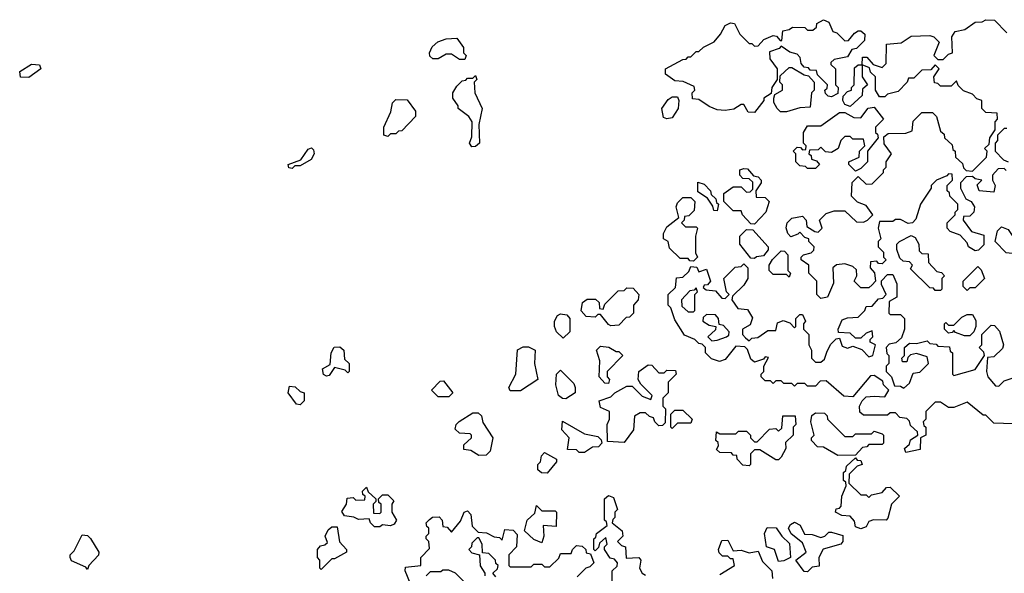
# Model space of a CAD drawing. Extents: x 2737310 to 2869991, y 870230 to 1012730.
# Tile 379 of 479: x 2737670 to 2741375, y 999565 to 1001650. Entities that reach past the tile are written whole.
import ezdxf

# ---------------------------------------------------------------- set-up
doc = ezdxf.new("R2010")
doc.units = 0

msp = doc.modelspace()

# ---------------------------------------------------------------- linework, layer by layer
at = {"layer": '0CON02XD'}
for points in [[(2740435, 1001300), (2740411.7, 1001301.7), (2740395, 1001330), (2740385, 1001330), (2740357, 1001313), (2740325, 1001307.5), (2740295, 1001310), (2740265, 1001322.5), (2740225, 1001350), (2740201.7, 1001351.7), (2740200, 1001375), (2740210, 1001385), (2740208.3, 1001398.3), (2740167, 1001417), (2740135, 1001420), (2740100, 1001445), (2740100, 1001465), (2740165, 1001500), (2740178.3, 1001501.7), (2740185, 1001510), (2740195, 1001510), (2740215, 1001530), (2740225, 1001530), (2740243, 1001547), (2740283, 1001567), (2740307.5, 1001595), (2740325, 1001627.5), (2740345, 1001637.5), (2740360, 1001635), (2740380, 1001595), (2740415, 1001560), (2740425, 1001560), (2740435, 1001550), (2740448.3, 1001551.7), (2740470, 1001575), (2740505, 1001590), (2740518.3, 1001588.3), (2740531.7, 1001571.7), (2740538.3, 1001571.7), (2740541.7, 1001608.3), (2740565, 1001612.5), (2740578.3, 1001621.7), (2740625, 1001620), (2740635, 1001610), (2740655, 1001610), (2740668.3, 1001621.7), (2740670, 1001635), (2740695, 1001650), (2740715, 1001640), (2740730, 1001605), (2740745, 1001600), (2740775, 1001570), (2740788.3, 1001571.7), (2740810.7, 1001599.3), (2740825, 1001607.5), (2740835, 1001607.5), (2740850, 1001595), (2740848.3, 1001571.7), (2740818.3, 1001541.7), (2740801.7, 1001538.3), (2740785, 1001510), (2740735, 1001500), (2740721.7, 1001488.3), (2740721.7, 1001481.7), (2740740, 1001465), (2740740, 1001405), (2740750, 1001395), (2740748.3, 1001371.7), (2740725, 1001360), (2740711.7, 1001361.7), (2740701.7, 1001371.7), (2740700, 1001385), (2740708.3, 1001391.7), (2740710, 1001405), (2740671.7, 1001441.7), (2740668.3, 1001458.3), (2740645, 1001460), (2740638.3, 1001468.3), (2740621.7, 1001471.7), (2740610, 1001485), (2740607, 1001507), (2740595, 1001520), (2740567.5, 1001527.5), (2740535, 1001550), (2740528.3, 1001541.7), (2740491.7, 1001528.3), (2740493, 1001503), (2740520, 1001465), (2740520, 1001425), (2740500, 1001395), (2740498.3, 1001371.7), (2740470, 1001355), (2740470, 1001345), (2740435, 1001300)], [(2741381.7, 1001081.7), (2741375, 1001090), (2741351.7, 1001088.3), (2741330, 1001065), (2741330, 1001045), (2741340, 1001025), (2741335, 1001000), (2741280, 1001005), (2741272.5, 1001027.5), (2741290, 1001045), (2741265, 1001050), (2741255, 1001060), (2741231.7, 1001058.3), (2741210, 1001035), (2741210, 1001015), (2741230, 1000975), (2741250, 1000965), (2741262.5, 1000945), (2741260, 1000925), (2741245, 1000910), (2741221.7, 1000908.3), (2741220, 1000895), (2741251.7, 1000851.7), (2741298.3, 1000838.3), (2741298.3, 1000801.7), (2741278.3, 1000781.7), (2741265, 1000780), (2741240, 1000795), (2741235, 1000810), (2741208.3, 1000838.3), (2741171.7, 1000851.7), (2741160, 1000865), (2741160, 1000885), (2741190, 1000915), (2741190, 1000925), (2741200, 1000935), (2741200, 1000955), (2741170, 1000985), (2741168.3, 1000998.3), (2741160, 1001005), (2741160, 1001025), (2741180, 1001045), (2741178.3, 1001068.3), (2741165, 1001070), (2741158.3, 1001061.7), (2741120, 1001045), (2741100, 1001025), (2741100, 1001015), (2741060, 1000955), (2741041.7, 1000898.3), (2741030, 1000885), (2741013, 1000883), (2740985, 1000897.5), (2740965, 1000897.5), (2740955, 1000890), (2740905, 1000890), (2740900, 1000865), (2740910, 1000825), (2740900, 1000815), (2740900, 1000795), (2740920, 1000775), (2740920, 1000755), (2740930, 1000745), (2740915, 1000730), (2740901.7, 1000731.7), (2740895, 1000740), (2740871.7, 1000738.3), (2740870, 1000715), (2740887, 1000697), (2740890, 1000665), (2740878.3, 1000651.7), (2740865, 1000640), (2740835, 1000640), (2740810, 1000665), (2740820, 1000685), (2740818.3, 1000708.3), (2740805, 1000720), (2740775, 1000730), (2740743, 1000727), (2740730, 1000715), (2740731.7, 1000658.3), (2740710, 1000605), (2740685, 1000600), (2740670, 1000615), (2740670, 1000665), (2740640, 1000695), (2740640, 1000725), (2740610, 1000745), (2740610, 1000755), (2740620, 1000765), (2740648.3, 1000771.7), (2740658.3, 1000781.7), (2740660, 1000795), (2740640, 1000815), (2740640, 1000825), (2740625, 1000830), (2740605, 1000850), (2740598.3, 1000841.7), (2740571.7, 1000831.7), (2740560, 1000845), (2740553.6, 1000866.4), (2740557.5, 1000885), (2740575, 1000902.5), (2740615, 1000910), (2740630, 1000895), (2740631.7, 1000871.7), (2740661.7, 1000851.7), (2740675, 1000850), (2740690, 1000865), (2740680, 1000895), (2740705, 1000920), (2740735, 1000930), (2740775, 1000930), (2740818.3, 1000888.3), (2740845, 1000887.5), (2740860, 1000895), (2740880, 1000915), (2740855, 1000950), (2740823, 1000963), (2740800, 1000985), (2740803, 1001037), (2740825, 1001060), (2740855, 1001030), (2740878.3, 1001031.7), (2740920, 1001075), (2740920, 1001085), (2740930, 1001095), (2740930, 1001115), (2740950, 1001145), (2740923, 1001183), (2740921.7, 1001208.3), (2740938.3, 1001221.7), (2741005, 1001222.5), (2741028.3, 1001231.7), (2741031.7, 1001268.3), (2741065, 1001300), (2741105, 1001300), (2741120, 1001285), (2741135, 1001230), (2741148.3, 1001218.3), (2741150, 1001205), (2741178.3, 1001178.3), (2741181.7, 1001161.7), (2741190, 1001155), (2741191.7, 1001131.7), (2741218.3, 1001108.3), (2741221.7, 1001091.7), (2741231.7, 1001081.7), (2741255, 1001080), (2741308.3, 1001131.7), (2741310, 1001155), (2741300, 1001165), (2741318.3, 1001181.7), (2741320, 1001205), (2741340, 1001235), (2741340, 1001265), (2741350, 1001275), (2741348.3, 1001298.3), (2741305, 1001300), (2741290, 1001315), (2741290, 1001345), (2741271.7, 1001351.7), (2741255, 1001370), (2741221.7, 1001381.7), (2741201.7, 1001401.7), (2741195, 1001420), (2741175, 1001400), (2741135, 1001400), (2741125, 1001410), (2741111.7, 1001411.7), (2741110, 1001435), (2741130, 1001465), (2741115, 1001480), (2741098.3, 1001461.7), (2741065, 1001460), (2741035, 1001430), (2741015, 1001430), (2741010, 1001415), (2740975, 1001380), (2740935, 1001370), (2740925, 1001360), (2740905, 1001360), (2740890, 1001385), (2740890, 1001435), (2740871.7, 1001451.7), (2740868.3, 1001468.3), (2740840, 1001480), (2740841.7, 1001508.3), (2740858.3, 1001508.3), (2740881.7, 1001481.7), (2740915, 1001470), (2740930, 1001485), (2740931.7, 1001558.3), (2740987, 1001563), (2741025, 1001587.5), (2741095, 1001590), (2741110, 1001585), (2741130, 1001565), (2741110, 1001515), (2741125, 1001500), (2741145, 1001500), (2741165, 1001520), (2741180, 1001525), (2741177.5, 1001585), (2741190, 1001605), (2741227, 1001613), (2741265, 1001640), (2741291.7, 1001641.7), (2741305, 1001650), (2741338.3, 1001648.3), (2741385, 1001600)], [(2739345, 1001500), (2739325, 1001500), (2739295, 1001520), (2739275, 1001520), (2739245, 1001502.5), (2739225, 1001502.5), (2739213, 1001513), (2739212.5, 1001525), (2739221.7, 1001548.3), (2739243, 1001567), (2739275, 1001577.5), (2739315, 1001580), (2739340, 1001545), (2739340, 1001525), (2739350, 1001515), (2739345, 1001500)], [(2737705, 1001432.5), (2737673, 1001433), (2737670, 1001455), (2737715, 1001482.5), (2737745, 1001480), (2737750, 1001465), (2737705, 1001432.5)], [(2740555, 1001302.5), (2740533, 1001303), (2740520, 1001315), (2740508.3, 1001338.3), (2740507.5, 1001355), (2740511.7, 1001368.3), (2740540, 1001385), (2740540, 1001405), (2740530, 1001415), (2740531.7, 1001438.3), (2740565, 1001470), (2740575, 1001470), (2740621.7, 1001441.7), (2740638.3, 1001438.3), (2740660, 1001415), (2740660, 1001385), (2740650, 1001375), (2740645, 1001320), (2740605, 1001317.5), (2740555, 1001302.5)], [(2740795, 1001322.5), (2740775, 1001330), (2740767.5, 1001345), (2740768.3, 1001361.7), (2740785, 1001380), (2740800, 1001385), (2740800, 1001395), (2740810, 1001405), (2740811.7, 1001468.3), (2740825, 1001480), (2740840, 1001480), (2740840, 1001435), (2740860, 1001405), (2740841.7, 1001388.3), (2740840, 1001365), (2740795, 1001322.5)], [(2739371.7, 1001171.7), (2739362.5, 1001185), (2739371.7, 1001208.3), (2739372.5, 1001265), (2739360, 1001285), (2739320, 1001315), (2739320, 1001325), (2739300, 1001355), (2739300, 1001375), (2739315, 1001400), (2739335, 1001420), (2739348.3, 1001421.7), (2739355, 1001430), (2739375, 1001430), (2739385, 1001440), (2739390, 1001425), (2739380, 1001415), (2739382.5, 1001375), (2739410, 1001315), (2739397.5, 1001255), (2739400, 1001185), (2739385, 1001172.5), (2739371.7, 1001171.7)], [(2740105, 1001276.7), (2740092, 1001282), (2740086.7, 1001315), (2740110.7, 1001349.3), (2740125, 1001360), (2740145, 1001360), (2740150, 1001345), (2740147.5, 1001315), (2740125, 1001280), (2740105, 1001276.7)], [(2739055, 1001210), (2739040, 1001215), (2739040, 1001245), (2739067, 1001303), (2739073, 1001337), (2739085, 1001350), (2739128.3, 1001348.3), (2739160, 1001305), (2739160, 1001285), (2739108.3, 1001231.7), (2739095, 1001230), (2739085, 1001220), (2739065, 1001220), (2739055, 1001210)], [(2740815, 1001080), (2740790, 1001105), (2740790, 1001115), (2740828.3, 1001131.7), (2740830, 1001155), (2740850, 1001175), (2740845, 1001200), (2740805, 1001200), (2740795, 1001210), (2740775, 1001210), (2740760, 1001195), (2740750, 1001165), (2740725, 1001150), (2740701.7, 1001151.7), (2740685, 1001170), (2740675, 1001160), (2740641.7, 1001158.3), (2740640, 1001145), (2740648.3, 1001138.3), (2740650, 1001125), (2740668.3, 1001118.3), (2740680, 1001105), (2740665, 1001090), (2740635, 1001090), (2740627, 1001097), (2740605, 1001100), (2740590, 1001115), (2740590, 1001145), (2740580, 1001155), (2740595, 1001170), (2740608.3, 1001168.3), (2740615, 1001160), (2740628.3, 1001161.7), (2740630, 1001175), (2740620, 1001185), (2740620, 1001225), (2740635, 1001250), (2740685, 1001250), (2740755, 1001300), (2740775, 1001300), (2740808.3, 1001281.7), (2740835, 1001280), (2740863.3, 1001316.7), (2740885, 1001320), (2740920, 1001275), (2740890, 1001245), (2740890, 1001225), (2740898.3, 1001218.3), (2740900, 1001205), (2740860, 1001155), (2740860, 1001115), (2740835, 1001090), (2740815, 1001080)], [(2741385, 1001240), (2741375, 1001240), (2741350, 1001215), (2741350, 1001195), (2741340, 1001185), (2741340, 1001155), (2741371.7, 1001121.7), (2741390, 1001115)], [(2738695, 1001090), (2738682.5, 1001092.5), (2738680, 1001105), (2738728.3, 1001121.7), (2738755, 1001162.5), (2738767.5, 1001167.5), (2738775, 1001160), (2738777.5, 1001145), (2738766.4, 1001123.6), (2738725, 1001100), (2738705, 1001100), (2738695, 1001090)], [(2740435, 1000880), (2740421.7, 1000881.7), (2740390, 1000915), (2740385, 1000930), (2740355, 1000930), (2740320, 1000965), (2740320, 1000995), (2740355, 1001020), (2740385, 1001020), (2740405, 1001000), (2740418.3, 1001001.7), (2740428.3, 1001011.7), (2740428.3, 1001038.3), (2740415, 1001050), (2740391.7, 1001051.7), (2740380, 1001065), (2740380, 1001085), (2740395, 1001090), (2740408.3, 1001088.3), (2740431.7, 1001061.7), (2740448.3, 1001058.3), (2740460, 1001045), (2740460, 1001035), (2740440, 1001005), (2740441.7, 1000981.7), (2740475, 1000980), (2740490, 1000965), (2740477.5, 1000925), (2740435, 1000880)], [(2740295, 1000930), (2740281.7, 1000931.7), (2740278.3, 1000948.3), (2740258.3, 1000978.3), (2740221.7, 1001001.7), (2740221.7, 1001038.3), (2740245, 1001030), (2740270, 1001005), (2740271.7, 1000991.7), (2740290, 1000975), (2740291.7, 1000961.7), (2740300, 1000955), (2740295, 1000930)], [(2740205, 1000740), (2740191.7, 1000741.7), (2740185, 1000750), (2740155, 1000750), (2740115, 1000790), (2740110, 1000815), (2740092.5, 1000825), (2740092.5, 1000845), (2740105, 1000870), (2740150, 1000905), (2740140, 1000945), (2740145, 1000960), (2740165, 1000980), (2740195, 1000980), (2740210, 1000965), (2740208.3, 1000931.7), (2740188.3, 1000911.7), (2740171.7, 1000908.3), (2740170, 1000895), (2740160, 1000885), (2740175, 1000870), (2740215, 1000870), (2740220, 1000865), (2740212.5, 1000835), (2740212.5, 1000772.5), (2740220, 1000755), (2740205, 1000740)], [(2741405, 1000770), (2741381.7, 1000771.7), (2741340, 1000815), (2741350, 1000855), (2741365, 1000870), (2741389.3, 1000859.3), (2741420, 1000815), (2741420, 1000795), (2741405, 1000770)], [(2740435, 1000750), (2740421.7, 1000751.7), (2740380, 1000805), (2740380, 1000835), (2740405, 1000860), (2740428.3, 1000858.3), (2740486.7, 1000795), (2740487, 1000783), (2740469.3, 1000760.7), (2740443, 1000757), (2740435, 1000750)], [(2741135, 1000630), (2741115, 1000630), (2741108.3, 1000638.3), (2741095, 1000640), (2741021.7, 1000711.7), (2741030, 1000725), (2741018.3, 1000738.3), (2740995, 1000740), (2740981.7, 1000751.7), (2740970, 1000785), (2740970, 1000805), (2740980, 1000815), (2741025, 1000837.5), (2741040, 1000830), (2741053.3, 1000805), (2741055, 1000780), (2741065, 1000770), (2741088.3, 1000768.3), (2741090, 1000735), (2741121.7, 1000701.7), (2741138.3, 1000698.3), (2741150, 1000685), (2741140, 1000675), (2741140, 1000635), (2741135, 1000630)], [(2740565, 1000680), (2740555, 1000690), (2740505, 1000690), (2740490, 1000705), (2740490, 1000725), (2740503, 1000747), (2740535, 1000780), (2740548.3, 1000778.3), (2740560, 1000765), (2740560, 1000705), (2740570, 1000695), (2740565, 1000680)], [(2741408.3, 1000128.3), (2741335, 1000130), (2741305, 1000160), (2741295, 1000160), (2741235, 1000210), (2741185, 1000190), (2741165, 1000190), (2741135, 1000210), (2741115, 1000210), (2741080, 1000175), (2741080, 1000145), (2741070, 1000135), (2741071.7, 1000121.7), (2741080, 1000115), (2741080, 1000085), (2741060, 1000075), (2741058.3, 1000031.7), (2741005, 1000020), (2741000, 1000035), (2741018.3, 1000051.7), (2741021.7, 1000068.3), (2741050, 1000085), (2741048.3, 1000098.3), (2741021.7, 1000121.7), (2741018.3, 1000138.3), (2741008.3, 1000148.3), (2740981.7, 1000151.7), (2740965, 1000170), (2740945, 1000170), (2740935, 1000160), (2740845, 1000160), (2740831.7, 1000171.7), (2740830, 1000195), (2740840, 1000215), (2740855, 1000230), (2740885, 1000232.5), (2740925, 1000230), (2740940, 1000255), (2740920, 1000275), (2740918.3, 1000288.3), (2740885, 1000310), (2740871.7, 1000308.3), (2740805, 1000230), (2740771.7, 1000231.7), (2740705, 1000290), (2740681.7, 1000288.3), (2740665, 1000270), (2740635, 1000270), (2740625, 1000280), (2740595, 1000280), (2740585, 1000270), (2740575, 1000280), (2740545, 1000280), (2740535, 1000290), (2740515, 1000290), (2740505, 1000280), (2740495, 1000290), (2740475, 1000290), (2740460, 1000305), (2740460, 1000315), (2740470, 1000325), (2740470, 1000345), (2740488.3, 1000378.3), (2740475, 1000380), (2740468.3, 1000371.7), (2740435, 1000360), (2740421.7, 1000371.7), (2740408.3, 1000408.3), (2740398.3, 1000418.3), (2740365, 1000420), (2740325, 1000370), (2740303, 1000363), (2740273, 1000373), (2740250, 1000395), (2740250, 1000415), (2740238.3, 1000428.3), (2740225, 1000430), (2740210, 1000445), (2740171.7, 1000461.7), (2740135, 1000520), (2740120, 1000565), (2740110, 1000575), (2740110, 1000615), (2740138.3, 1000641.7), (2740141.7, 1000678.3), (2740165, 1000680), (2740188.3, 1000701.7), (2740195, 1000720), (2740218.3, 1000718.3), (2740225, 1000700), (2740255, 1000710), (2740270, 1000665), (2740258.3, 1000651.7), (2740245, 1000650), (2740241.7, 1000641.7), (2740253, 1000633), (2740288.3, 1000628.3), (2740311.7, 1000601.7), (2740325, 1000600), (2740340, 1000615), (2740330, 1000625), (2740320, 1000675), (2740361.7, 1000718.3), (2740385, 1000720), (2740395, 1000730), (2740410, 1000715), (2740410, 1000675), (2740395, 1000650), (2740351.7, 1000608.3), (2740350, 1000595), (2740371.7, 1000561.7), (2740408.3, 1000558.3), (2740427, 1000527), (2740419.3, 1000500.7), (2740390, 1000485), (2740390, 1000465), (2740401.7, 1000451.7), (2740415, 1000440), (2740425, 1000450), (2740447, 1000453), (2740485, 1000480), (2740515, 1000480), (2740521.7, 1000508.3), (2740542.5, 1000517.5), (2740568.3, 1000508.3), (2740585, 1000490), (2740590, 1000495), (2740590, 1000525), (2740605, 1000540), (2740615, 1000540), (2740627.5, 1000515), (2740620, 1000505), (2740620, 1000485), (2740640, 1000465), (2740640, 1000425), (2740650, 1000405), (2740650, 1000375), (2740665, 1000360), (2740685, 1000360), (2740698.3, 1000371.7), (2740708.3, 1000401.7), (2740721.7, 1000428.3), (2740741.7, 1000448.3), (2740755, 1000450), (2740765, 1000420), (2740785, 1000412.5), (2740805, 1000420), (2740838.3, 1000408.3), (2740865, 1000380), (2740880, 1000385), (2740890, 1000425), (2740870, 1000435), (2740870, 1000445), (2740880, 1000455), (2740878.3, 1000478.3), (2740855, 1000470), (2740835, 1000450), (2740815, 1000450), (2740795, 1000470), (2740751.7, 1000471.7), (2740750, 1000485), (2740765, 1000520), (2740785, 1000527.5), (2740825, 1000530), (2740850, 1000555), (2740855, 1000570), (2740878.3, 1000571.7), (2740901.7, 1000598.3), (2740918.3, 1000601.7), (2740930, 1000615), (2740913, 1000653), (2740913, 1000667), (2740935, 1000690), (2740955, 1000690), (2740970, 1000655), (2740970, 1000605), (2740941.7, 1000588.3), (2740940, 1000545), (2740945, 1000540), (2740985, 1000540), (2741000, 1000525), (2741000, 1000485), (2740988.3, 1000451.7), (2740967, 1000433), (2740941.7, 1000428.3), (2740930, 1000415), (2740933, 1000393), (2740940, 1000385), (2740940, 1000355), (2740930, 1000345), (2740930, 1000325), (2740950, 1000305), (2740961.7, 1000271.7), (2740985, 1000270), (2740997.5, 1000262.5), (2741018.3, 1000281.7), (2741031.7, 1000318.3), (2741057, 1000323), (2741090, 1000355), (2741085, 1000380), (2741045, 1000392.5), (2741021.7, 1000388.3), (2741011.7, 1000378.3), (2741008.3, 1000361.7), (2740991.7, 1000361.7), (2740990, 1000375), (2741000, 1000385), (2741000, 1000415), (2741018.3, 1000431.7), (2741045, 1000430), (2741085, 1000440), (2741095, 1000430), (2741118.3, 1000428.3), (2741125, 1000420), (2741168.3, 1000418.3), (2741171.7, 1000401.7), (2741180, 1000395), (2741180, 1000315), (2741185, 1000310), (2741265, 1000332.5), (2741300, 1000385), (2741298.3, 1000398.3), (2741280, 1000415), (2741290, 1000425), (2741290, 1000465), (2741325, 1000500), (2741338.3, 1000498.3), (2741357, 1000477), (2741372.5, 1000425), (2741368.3, 1000411.7), (2741335, 1000380), (2741311.7, 1000378.3), (2741307.5, 1000325), (2741312.5, 1000305), (2741341.7, 1000271.7), (2741355, 1000270), (2741375, 1000290), (2741408.3, 1000301.7)], [(2741235, 1000630), (2741220, 1000645), (2741220, 1000665), (2741275, 1000720), (2741288.3, 1000708.3), (2741300, 1000675), (2741265, 1000640), (2741245, 1000640), (2741235, 1000630)], [(2739895, 1000497.5), (2739885, 1000502.5), (2739855, 1000540), (2739845, 1000540), (2739835, 1000530), (2739801.7, 1000531.7), (2739783, 1000553), (2739787.5, 1000585), (2739805, 1000597.5), (2739837, 1000597), (2739850, 1000585), (2739851.7, 1000561.7), (2739865, 1000560), (2739871.7, 1000578.3), (2739921.7, 1000628.3), (2739945, 1000630), (2739955, 1000640), (2739978.3, 1000638.3), (2740000, 1000615), (2739997.5, 1000595), (2739980, 1000575), (2739980, 1000545), (2739965, 1000530), (2739951.7, 1000528.3), (2739925, 1000500), (2739895, 1000497.5)], [(2740205, 1000550), (2740210, 1000555), (2740210, 1000615), (2740220, 1000625), (2740215, 1000640), (2740208.3, 1000631.7), (2740191.7, 1000628.3), (2740160, 1000595), (2740161.7, 1000571.7), (2740185, 1000550), (2740205, 1000550)], [(2739715, 1000450), (2739690, 1000475), (2739682.5, 1000495), (2739682.5, 1000515), (2739693.6, 1000536.4), (2739705, 1000542.5), (2739728.3, 1000538.3), (2739740, 1000525), (2739740, 1000475), (2739715, 1000450)], [(2740275, 1000440), (2740295, 1000442.5), (2740330, 1000455), (2740338.3, 1000461.7), (2740340, 1000475), (2740318.3, 1000498.3), (2740301.7, 1000501.7), (2740300, 1000525), (2740288.3, 1000538.3), (2740255, 1000540), (2740241.7, 1000528.3), (2740240, 1000515), (2740265, 1000500), (2740290, 1000495), (2740288.3, 1000481.7), (2740260, 1000455), (2740275, 1000440)], [(2741245, 1000460), (2741225, 1000460), (2741191.7, 1000471.7), (2741185, 1000480), (2741178.3, 1000471.7), (2741165, 1000470), (2741150, 1000485), (2741150, 1000505), (2741155, 1000510), (2741165, 1000500), (2741185, 1000500), (2741215, 1000530), (2741235, 1000540), (2741255, 1000540), (2741267.5, 1000517.5), (2741267.5, 1000495), (2741260, 1000475), (2741245, 1000460)], [(2738825, 1000307.5), (2738813.6, 1000313.6), (2738810, 1000335), (2738838.3, 1000351.7), (2738842.5, 1000395), (2738853.6, 1000416.4), (2738875, 1000417.5), (2738890, 1000405), (2738891.7, 1000371.7), (2738910, 1000355), (2738910, 1000325), (2738905, 1000320), (2738895, 1000330), (2738855, 1000340), (2738835, 1000310), (2738825, 1000307.5)], [(2739555, 1000252.5), (2739515, 1000252.5), (2739510, 1000265), (2739537.5, 1000315), (2739543, 1000407), (2739565, 1000417.5), (2739585, 1000417.5), (2739610, 1000405), (2739607.5, 1000355), (2739620, 1000295), (2739555, 1000252.5)], [(2739885, 1000280), (2739871.7, 1000281.7), (2739850, 1000305), (2739852.5, 1000365), (2739840, 1000405), (2739855, 1000420), (2739887, 1000417), (2739915, 1000400), (2739925, 1000400), (2739940, 1000385), (2739880, 1000325), (2739880, 1000305), (2739890, 1000295), (2739885, 1000280)], [(2739945, 1000057.5), (2739881.7, 1000061.7), (2739880, 1000125), (2739890, 1000145), (2739890, 1000175), (2739855, 1000190), (2739850, 1000215), (2739895, 1000230), (2739910, 1000245), (2739955, 1000270), (2739975, 1000270), (2740011.7, 1000231.7), (2740045, 1000220), (2740050, 1000235), (2740007, 1000277), (2739997.5, 1000295), (2740000, 1000325), (2740035, 1000350), (2740048.3, 1000348.3), (2740075, 1000320), (2740095, 1000320), (2740105, 1000330), (2740138.3, 1000328.3), (2740140, 1000315), (2740110, 1000285), (2740110, 1000245), (2740090, 1000225), (2740090, 1000195), (2740100, 1000185), (2740098.3, 1000131.7), (2740088.3, 1000121.7), (2740075, 1000120), (2740060, 1000135), (2740055, 1000150), (2740040, 1000155), (2740025, 1000170), (2740005, 1000170), (2739983, 1000157), (2739980, 1000105), (2739945, 1000057.5)], [(2739725, 1000222.5), (2739713, 1000223), (2739697.5, 1000235), (2739687.5, 1000275), (2739690, 1000315), (2739705, 1000330), (2739755, 1000280), (2739760, 1000265), (2739760, 1000245), (2739725, 1000222.5)], [(2739285, 1000230), (2739245, 1000230), (2739220, 1000255), (2739251.7, 1000288.3), (2739265, 1000290), (2739300, 1000245), (2739285, 1000230)], [(2738725, 1000200), (2738711.7, 1000201.7), (2738680, 1000245), (2738685, 1000270), (2738707, 1000267), (2738725, 1000250), (2738740, 1000245), (2738740, 1000215), (2738725, 1000200)], [(2739398.3, 1000008.3), (2739367, 1000027), (2739341.7, 1000031.7), (2739341.7, 1000048.3), (2739370, 1000075), (2739370, 1000085), (2739365, 1000090), (2739325, 1000092.5), (2739308.3, 1000108.3), (2739312.5, 1000125), (2739323.6, 1000136.4), (2739375, 1000170), (2739395, 1000170), (2739408.3, 1000158.3), (2739413, 1000133), (2739450, 1000075), (2739440, 1000025), (2739425, 1000010), (2739398.3, 1000008.3)], [(2740125, 1000110), (2740120, 1000115), (2740120, 1000165), (2740135, 1000180), (2740165, 1000180), (2740200, 1000145), (2740195, 1000130), (2740145, 1000130), (2740125, 1000110)], [(2740748.3, 1000008.3), (2740695, 1000040), (2740671.7, 1000041.7), (2740650, 1000065), (2740650, 1000075), (2740660, 1000085), (2740647.5, 1000135), (2740650.7, 1000159.3), (2740665, 1000170), (2740698.3, 1000168.3), (2740708.3, 1000158.3), (2740710, 1000145), (2740775, 1000080), (2740805, 1000080), (2740815, 1000090), (2740875, 1000090), (2740885, 1000100), (2740915, 1000090), (2740920, 1000085), (2740920, 1000055), (2740915, 1000050), (2740865, 1000050), (2740858.3, 1000041.7), (2740841.7, 1000038.3), (2740815, 1000010), (2740748.3, 1000008.3)], [(2739795, 1000020), (2739775, 1000020), (2739765, 1000030), (2739731.7, 1000031.7), (2739737.5, 1000075), (2739710, 1000105), (2739712.5, 1000137.5), (2739795, 1000090), (2739845, 1000080), (2739858.3, 1000068.3), (2739860, 1000055), (2739848.3, 1000041.7), (2739825, 1000040), (2739795, 1000020)], [(2740415, 999970), (2740391.7, 999971.7), (2740370, 999995), (2740368.3, 1000008.3), (2740355, 1000010), (2740348.3, 1000018.3), (2740305, 1000020), (2740291.7, 1000031.7), (2740300, 1000045), (2740298.3, 1000058.3), (2740290, 1000065), (2740291.7, 1000098.3), (2740305, 1000090), (2740365, 1000090), (2740375, 1000100), (2740405, 1000100), (2740420, 1000085), (2740420, 1000075), (2740435, 1000060), (2740445, 1000060), (2740491.7, 1000108.3), (2740515, 1000110), (2740525, 1000100), (2740538.3, 1000111.7), (2740541.7, 1000158.3), (2740588.3, 1000158.3), (2740590, 1000125), (2740580, 1000115), (2740580, 1000085), (2740551.7, 1000058.3), (2740552.5, 1000035), (2740535, 1000002.5), (2740525, 999992.5), (2740515, 999992.5), (2740455, 1000030), (2740435, 1000030), (2740420, 1000015), (2740420, 999975), (2740415, 999970)], [(2739655, 999942.5), (2739633, 999943), (2739620, 999955), (2739620, 999975), (2739630, 999985), (2739633, 1000007), (2739645, 1000020), (2739690, 999995), (2739690, 999985), (2739655, 999942.5)], [(2740835, 999732.5), (2740815, 999740), (2740811.7, 999761.7), (2740795, 999780), (2740763, 999783), (2740740, 999795), (2740741.7, 999808.3), (2740755, 999810), (2740761.7, 999818.3), (2740763.3, 999855), (2740780, 999895), (2740778.3, 999908.3), (2740770, 999915), (2740770, 999945), (2740778.3, 999951.7), (2740781.7, 999968.3), (2740815, 1000000), (2740821.7, 999991.7), (2740835, 999990), (2740840, 999975), (2740821.7, 999968.3), (2740791.7, 999938.3), (2740790, 999905), (2740835, 999860), (2740855, 999860), (2740865, 999850), (2740875, 999860), (2740915, 999870), (2740931.7, 999888.3), (2740945, 999890), (2740980, 999855), (2740950, 999825), (2740937, 999773), (2740930, 999765), (2740883, 999767), (2740865, 999760), (2740855, 999740), (2740835, 999732.5)], [(2739025, 999740), (2739005, 999740), (2738990, 999755), (2738985, 999770), (2738945, 999767.5), (2738927, 999777), (2738891.7, 999781.7), (2738882.5, 999797.5), (2738900, 999825), (2738901.7, 999848.3), (2738925, 999850), (2738935, 999840), (2738968.3, 999841.7), (2738970, 999855), (2738961.7, 999861.7), (2738960, 999875), (2738975, 999890), (2738981.7, 999871.7), (2739010, 999845), (2739010, 999835), (2739000, 999825), (2739001.7, 999791.7), (2739025, 999790), (2739030, 999795), (2739030, 999825), (2739021.7, 999831.7), (2739020, 999845), (2739035, 999860), (2739055, 999860), (2739077.5, 999837.5), (2739070, 999825), (2739070, 999795), (2739087.5, 999765), (2739079.3, 999750.7), (2739065, 999743.3), (2739035, 999747.5), (2739025, 999740)], [(2739900, 999535), (2739900, 999575), (2739918.3, 999591.7), (2739920, 999605), (2739908.3, 999618.3), (2739891.7, 999621.7), (2739870, 999655), (2739870, 999665), (2739880, 999675), (2739875, 999700), (2739851.7, 999678.3), (2739848.3, 999661.7), (2739835, 999650), (2739830, 999655), (2739830, 999695), (2739838.3, 999701.7), (2739840, 999715), (2739880, 999745), (2739878.3, 999758.3), (2739870, 999765), (2739870, 999845), (2739885, 999857.5), (2739905, 999850), (2739920, 999805), (2739910, 999795), (2739910, 999775), (2739901.7, 999768.3), (2739900, 999755), (2739937.5, 999725), (2739940, 999705), (2739920, 999685), (2739935, 999670), (2739950, 999665), (2739951.7, 999621.7), (2740000, 999625), (2740007.5, 999615), (2740002.5, 999585), (2740012.5, 999565), (2740025, 999557.5)], [(2739140, 999525), (2739120, 999575), (2739121.7, 999588.3), (2739180, 999595), (2739180, 999625), (2739211.7, 999658.3), (2739210, 999685), (2739200, 999695), (2739200, 999705), (2739210, 999715), (2739210, 999735), (2739201.7, 999741.7), (2739200, 999755), (2739211.7, 999768.3), (2739223, 999777), (2739248.3, 999778.3), (2739260, 999765), (2739261.7, 999741.7), (2739278.3, 999738.3), (2739295, 999720), (2739328.3, 999761.7), (2739342.5, 999795), (2739355, 999800), (2739367, 999787), (2739373, 999743), (2739395, 999720), (2739427, 999717), (2739455, 999702.5), (2739475, 999700), (2739485, 999690), (2739495, 999730), (2739527, 999727), (2739541.7, 999711.7), (2739540, 999665), (2739510, 999635), (2739510, 999595), (2739515, 999590), (2739595, 999590), (2739605, 999600), (2739635, 999600), (2739645, 999590), (2739665, 999590), (2739698.3, 999621.7), (2739705, 999640), (2739745, 999640), (2739750, 999655), (2739765, 999670), (2739787, 999667), (2739800, 999655), (2739801.7, 999641.7), (2739818.3, 999638.3), (2739830, 999605), (2739815, 999590), (2739800, 999585), (2739768.3, 999551.7)], [(2739635, 999680), (2739605, 999692.5), (2739570, 999725), (2739580, 999765), (2739608.3, 999791.7), (2739615, 999820), (2739635, 999800), (2739685, 999800), (2739690, 999795), (2739688.3, 999741.7), (2739640, 999745), (2739642.5, 999705), (2739635, 999680)], [(2740635, 999570), (2740621.7, 999571.7), (2740590, 999615), (2740630, 999645), (2740615, 999680), (2740573.3, 999713.3), (2740562.5, 999735), (2740570.7, 999749.3), (2740585, 999757.5), (2740606.4, 999746.4), (2740623, 999713), (2740651.7, 999711.7), (2740685, 999700), (2740700, 999705), (2740715, 999720), (2740725, 999720), (2740767, 999707), (2740767.5, 999685), (2740760, 999675), (2740693.6, 999656.4), (2740677.5, 999625), (2740678.3, 999591.7), (2740651.7, 999588.3), (2740635, 999570)], [(2738805, 999580), (2738800, 999585), (2738800, 999615), (2738790, 999625), (2738790, 999655), (2738801.7, 999668.3), (2738818.3, 999671.7), (2738828.3, 999681.7), (2738820, 999705), (2738830.7, 999729.3), (2738845, 999740), (2738865, 999740), (2738873, 999683), (2738900, 999655), (2738900, 999645), (2738855, 999620), (2738845, 999620), (2738805, 999580)], [(2740525, 999610), (2740510, 999655), (2740480, 999665), (2740472.5, 999715), (2740483, 999737), (2740516.2, 999736.2), (2740537.5, 999705), (2740567, 999677), (2740570, 999625), (2740545, 999612.5), (2740525, 999610)], [(2737925, 999580), (2737918.3, 999588.3), (2737865, 999612.5), (2737860, 999625), (2737860, 999635), (2737875, 999650), (2737905, 999710), (2737925, 999707.5), (2737936.4, 999696.4), (2737967.5, 999645), (2737967, 999633), (2737930, 999595), (2737925, 999580)], [(2739461.7, 999551.7), (2739450, 999565), (2739468.3, 999581.7), (2739470, 999595), (2739461.7, 999601.7), (2739460, 999615), (2739435, 999640), (2739411.7, 999641.7), (2739410, 999675), (2739398.3, 999698.3), (2739391.7, 999698.3), (2739371.7, 999678.3), (2739370, 999665), (2739360, 999655), (2739371.7, 999641.7), (2739400, 999635), (2739403, 999593), (2739420, 999565), (2739420, 999555)], [(2740305, 999560), (2740360, 999595), (2740355, 999620), (2740345, 999620), (2740335, 999630), (2740315, 999630), (2740301.7, 999641.7), (2740300, 999655), (2740311.7, 999688.3), (2740335, 999690), (2740355, 999650), (2740385, 999652.5), (2740415, 999642.5), (2740448.3, 999648.3), (2740465, 999610), (2740500, 999575), (2740502.5, 999545)], [(2739345, 999530), (2739310, 999565), (2739285, 999577.5), (2739262.5, 999577.5), (2739255, 999570), (2739215, 999570), (2739200, 999555)]]:
    msp.add_lwpolyline(points, dxfattribs=at)

doc.saveas('drawing.dxf')
